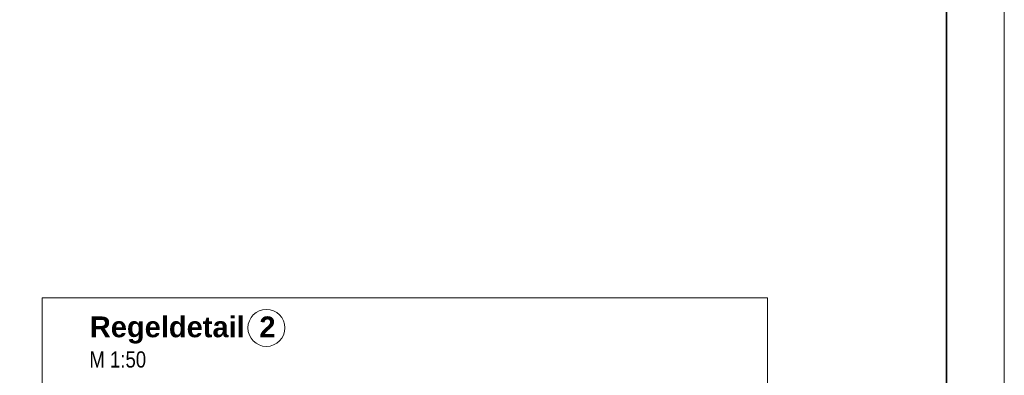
# Model space of a CAD drawing. Extents: x -620 to 3480, y 62 to 1112.
# Tile 286 of 288: x 215 to 300, y 958 to 988. Entities that reach past the tile are written whole.
import ezdxf
from ezdxf.lldxf.tags import DXFTag

# ---------------------------------------------------------------- set-up
doc = ezdxf.new("R2010")
doc.units = 0
doc.layers.get('0').update_dxf_attribs({"lineweight": 13})
doc.layers.add('E_Detail_Beschriftung', color=7, linetype='Continuous', lineweight=13, true_color=0x009900)
doc.layers.add('E_Leerrohr Beschriftung', color=1, linetype='Continuous', lineweight=9, true_color=0xff0000)
doc.layers.add('E_Detail_Linie_Text_Bem', color=7, linetype='Continuous', lineweight=13)
doc.layers.add('iwb_Plankopf Rahmen', color=7, linetype='Continuous', lineweight=35)
doc.styles.get("Standard").update_dxf_attribs({"font": 'ARIALN.TTF'})
tags = doc.linetypes.add('fein_strichliert-A06GA2TT8I', pattern=[4, 1, -2, 1]).pattern_tags.tags
tags[8:9] = [DXFTag(74, 4), DXFTag(75, 0), DXFTag(340, '0'), DXFTag(46, 0.0), DXFTag(50, 0.0), DXFTag(44, 0.0), DXFTag(45, 0.0)]
tags[6:7] = [DXFTag(74, 4), DXFTag(75, 0), DXFTag(340, '0'), DXFTag(46, 0.0), DXFTag(50, 0.0), DXFTag(44, 0.0), DXFTag(45, 0.0)]
tags[4:5] = [DXFTag(74, 4), DXFTag(75, 0), DXFTag(340, '0'), DXFTag(46, 0.0), DXFTag(50, 0.0), DXFTag(44, 0.0), DXFTag(45, 0.0)]

# ---------------------------------------------------------------- blocks, each defined once
blk = doc.blocks.new('Referenz-A06GA2TU8I')
at = {"layer": 'E_Detail_Linie_Text_Bem', "linetype": 'fein_strichliert-A06GA2TT8I', "ltscale": 0.65}
for p, q in [((279.867, 964.424), (217.097, 964.424)), ((217.097, 964.424), (217.097, 903.107)), ((279.867, 903.107), (279.867, 964.424))]:
    blk.add_line(p, q, dxfattribs=at)
at = {"layer": 'E_Leerrohr Beschriftung', "linetype": 'Continuous', "ltscale": 0.13}
blk.add_circle((236.496, 961.816), 1.6, dxfattribs=at)
at = {"layer": 'E_Detail_Beschriftung', "color": 1, "linetype": 'Continuous', "lineweight": 35, "ltscale": 0.35, "true_color": 0xff0000, "char_height": 1.8, "attachment_point": 1}
for s, insert in [('{\\fArial|b1|i0;Regeldetail}', (221.215, 962.808)), ('{\\fArial|b1|i0;2}', (235.893, 962.808))]:
    blk.add_mtext(s, dxfattribs=dict(at, insert=insert))
at = {"layer": 'E_Detail_Beschriftung', "linetype": 'Continuous', "ltscale": 0.13, "insert": (221.185, 959.787), "char_height": 1.4, "attachment_point": 1}
blk.add_mtext('{\\fArial Narrow;M 1:50}', dxfattribs=at)

msp = doc.modelspace()

# ---------------------------------------------------------------- linework, layer by layer
at = {"layer": 'iwb_Plankopf Rahmen', "color": 8, "lineweight": 13, "ltscale": 0.13, "true_color": 0x808080}
msp.add_lwpolyline([(300.353, 62.433), (-619.647, 62.433), (-619.647, 1112.433), (300.353, 1112.433), (300.353, 62.433)], close=True, dxfattribs=at)
at = {"layer": 'iwb_Plankopf Rahmen', "ltscale": 0.35}
msp.add_lwpolyline([(-599.647, 67.433), (-599.647, 1107.433), (295.353, 1107.433), (295.353, 67.433), (-599.647, 67.433)], close=True, dxfattribs=at)

# ---------------------------------------------------------------- block references
at = {"color": 8, "lineweight": 25, "ltscale": 0.25, "true_color": 0x808080}
msp.add_blockref('Referenz-A06GA2TU8I', (0, 0), dxfattribs=at)

doc.saveas('drawing.dxf')
